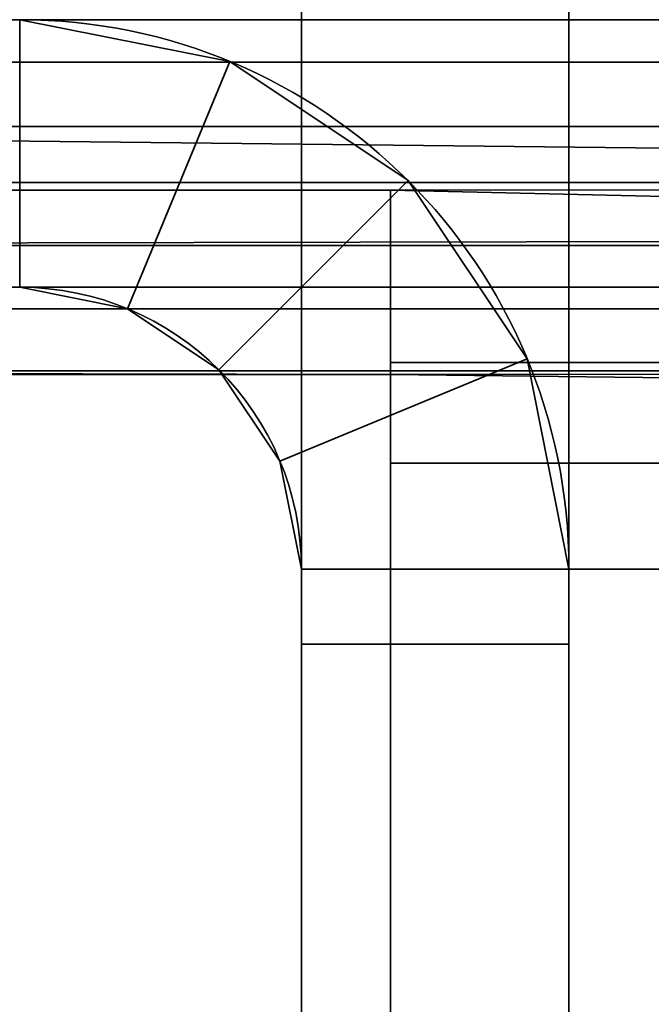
# Model space of a CAD drawing. Header units: millimetres. Extents: x -503 to 6703, y -110 to 249.
# Tile 672 of 1056: x 2595.42 to 2598.96, y 10.98 to 16.5. Entities that reach past the tile are written whole.
import ezdxf

# ---------------------------------------------------------------- set-up
doc = ezdxf.new("R2010")
doc.units = ezdxf.units.MM
doc.layers.add('151', color=7, linetype='Continuous', true_color=0xffffff)

# ---------------------------------------------------------------- blocks, each defined once
blk = doc.blocks.new('UG_SURFACE_003')
at = {"layer": '151', "color": 252, "linetype": 'Continuous', "lineweight": 35}
for points in [[(3602.5, -9.3, 2212.25), (3602.5, 230.4, 2212.25), (2397.5, 230.4, 2212.25), (2397.5, -9.3, 2212.25)], [(2547.4999, -9.3, 2062.2499), (2547.4999, 230.4, 2062.2499), (3452.5001, 230.4, 2062.2499), (3452.5001, -9.3, 2062.2499)]]:
    blk.add_3dface(points, dxfattribs=at)
blk = doc.blocks.new('UG_SURFACE_263')
at = {"layer": '151', "color": 41, "linetype": 'Continuous', "lineweight": 35}
for points in [[(2591.5, 203.3, -5.75), (2591.5, 229.15, -5.75), (2603.3499, 229.15, -5.75), (2603.3499, 11.15, -5.75)], [(2599, 19.5, -5.75), (2591.5, 203.3, -5.75), (2603.3499, 11.15, -5.75)]]:
    blk.add_3dface(points, dxfattribs=at)
blk = doc.blocks.new('UG_SURFACE_286')
at = {"layer": '151', "color": 252, "linetype": 'Continuous', "lineweight": 35}
for points in [[(2585.5, -26.22, 2021.75), (3414.5, -26.22, 2021.75), (3414.5, 62.62, 2021.75), (2585.5, 62.62, 2021.75)], [(2586.9999, -26.22, 2020.2501), (2586.9999, 62.62, 2020.2501), (3413.0001, 62.62, 2020.2501), (3413.0001, -26.22, 2020.2501)]]:
    blk.add_3dface(points, dxfattribs=at)
blk = doc.blocks.new('UG_SURFACE_303')
at = {"layer": '151', "color": 252, "linetype": 'Continuous', "lineweight": 35}
for points in [[(2598.5, 18, 62.55), (2598.5, 13, 62.55), (2596.9999, 13, 62.55), (2596.9999, 18, 62.55)], [(2598.5, 13, 73.95), (2598.5, 18, 73.95), (2596.9999, 18, 73.95), (2596.9999, 13, 73.95)], [(2596.9999, 13, 1933.9499), (2598.5, 13, 1933.9499), (2598.5, 18, 1933.9499), (2596.9999, 18, 1933.9499)], [(2598.5, 13, 1922.55), (2596.9999, 13, 1922.55), (2596.9999, 18, 1922.55), (2598.5, 18, 1922.55)], [(2596.9999, 13, 1623.95), (2598.5, 13, 1623.95), (2598.5, 18, 1623.95), (2596.9999, 18, 1623.95)], [(2598.5, 18, 1612.55), (2598.5, 13, 1612.55), (2596.9999, 13, 1612.55), (2596.9999, 18, 1612.55)], [(2598.5, 13, 1313.9499), (2598.5, 18, 1313.9499), (2596.9999, 18, 1313.9499), (2596.9999, 13, 1313.9499)], [(2598.5, 18, 1302.55), (2598.5, 13, 1302.55), (2596.9999, 13, 1302.55), (2596.9999, 18, 1302.55)], [(2596.9999, 13, 1003.95), (2598.5, 13, 1003.95), (2598.5, 18, 1003.95), (2596.9999, 18, 1003.95)], [(2598.5, 18, 992.55), (2598.5, 13, 992.55), (2596.9999, 13, 992.55), (2596.9999, 18, 992.55)], [(2598.5, 13, 693.95), (2598.5, 18, 693.95), (2596.9999, 18, 693.95), (2596.9999, 13, 693.95)], [(2598.5, 18, 682.55), (2598.5, 13, 682.55), (2596.9999, 13, 682.55), (2596.9999, 18, 682.55)], [(2598.5, 18, 372.55), (2598.5, 13, 372.55), (2596.9999, 13, 372.55), (2596.9999, 18, 372.55)], [(2596.9999, 13, 73.95), (2596.9999, 18, 62.55), (2596.9999, 13, 62.55)], [(2596.9999, 13, 73.95), (2596.9999, 18, 73.95), (2596.9999, 18, 62.55)], [(2596.9999, 13, 383.95), (2596.9999, 18, 372.55), (2596.9999, 13, 372.55)], [(2596.9999, 13, 383.95), (2596.9999, 18, 383.95), (2596.9999, 18, 372.55)], [(2596.9999, 13, 1003.95), (2596.9999, 18, 1003.95), (2596.9999, 18, 992.55), (2596.9999, 13, 992.55)], [(2596.9999, 13, 1313.9499), (2596.9999, 18, 1313.9499), (2596.9999, 18, 1302.55), (2596.9999, 13, 1302.55)], [(2596.9999, 13, 693.95), (2596.9999, 18, 682.55), (2596.9999, 13, 682.55)], [(2596.9999, 13, 693.95), (2596.9999, 18, 693.95), (2596.9999, 18, 682.55)], [(2596.9999, 13, 1623.95), (2596.9999, 18, 1623.95), (2596.9999, 18, 1612.55), (2596.9999, 13, 1612.55)], [(2596.9999, 13, 1933.9499), (2596.9999, 18, 1933.9499), (2596.9999, 18, 1922.55), (2596.9999, 13, 1922.55)], [(2596.9999, 13, 383.95), (2598.5, 13, 383.95), (2598.5, 18, 383.95), (2596.9999, 18, 383.95)], [(2598.5, 13, 1922.55), (2598.5, 18, 1933.9499), (2598.5, 13, 1933.9499)], [(2598.5, 13, 1922.55), (2598.5, 18, 1922.55), (2598.5, 18, 1933.9499)], [(2598.5, 13, 1612.55), (2598.5, 18, 1612.55), (2598.5, 18, 1623.95), (2598.5, 13, 1623.95)], [(2598.5, 13, 1302.55), (2598.5, 18, 1302.55), (2598.5, 18, 1313.9499), (2598.5, 13, 1313.9499)], [(2598.5, 13, 992.55), (2598.5, 18, 992.55), (2598.5, 18, 1003.95), (2598.5, 13, 1003.95)], [(2598.5, 13, 682.55), (2598.5, 18, 682.55), (2598.5, 18, 693.95), (2598.5, 13, 693.95)], [(2598.5, 13, 372.55), (2598.5, 18, 372.55), (2598.5, 18, 383.95), (2598.5, 13, 383.95)], [(2598.5, 13, 62.55), (2598.5, 18, 62.55), (2598.5, 18, 73.95), (2598.5, 13, 73.95)], [(2595.4199, 15, 2006.2499), (2596.0248, 14.8797, 2006.2499), (2596.5986, 16.2655, 2006.2499), (2595.4199, 16.5, 2006.2499)], [(2596.5986, 16.2655, 2006.2499), (2596.5986, 16.2655, 1936.45), (2595.4199, 16.5, 1936.45), (2595.4199, 16.5, 2006.2499)], [(2595.4199, 16.5, -5.75), (2596.5986, 16.2655, -5.75), (2596.0248, 14.8797, -5.75), (2595.4199, 15, -5.75)], [(2596.5986, 16.2655, 60.05), (2596.5986, 16.2655, -5.75), (2595.4199, 16.5, -5.75), (2595.4199, 16.5, 60.05)], [(2595.4199, 15, 60.05), (2596.0248, 14.8797, 60.05), (2596.5986, 16.2655, 60.05), (2595.4199, 16.5, 60.05)], [(2595.4199, 16.5, 1936.45), (2596.5986, 16.2655, 1936.45), (2596.0248, 14.8797, 1936.45), (2595.4199, 15, 1936.45)], [(2595.4199, 15, 1920.05), (2596.0248, 14.8797, 1920.05), (2596.5986, 16.2655, 1920.05), (2595.4199, 16.5, 1920.05)], [(2596.5986, 16.2655, 1920.05), (2596.5986, 16.2655, 1626.4499), (2595.4199, 16.5, 1626.4499), (2595.4199, 16.5, 1920.05)], [(2595.4199, 16.5, 1626.4499), (2596.5986, 16.2655, 1626.4499), (2596.0248, 14.8797, 1626.4499), (2595.4199, 15, 1626.4499)], [(2595.4199, 15, 1610.05), (2596.0248, 14.8797, 1610.05), (2596.5986, 16.2655, 1610.05), (2595.4199, 16.5, 1610.05)], [(2596.5986, 16.2655, 1610.05), (2596.5986, 16.2655, 1316.45), (2595.4199, 16.5, 1316.45), (2595.4199, 16.5, 1610.05)], [(2595.4199, 16.5, 1316.45), (2596.5986, 16.2655, 1316.45), (2596.0248, 14.8797, 1316.45), (2595.4199, 15, 1316.45)], [(2595.4199, 15, 1300.05), (2596.0248, 14.8797, 1300.05), (2596.5986, 16.2655, 1300.05), (2595.4199, 16.5, 1300.05)], [(2596.5986, 16.2655, 1300.05), (2596.5986, 16.2655, 1006.4501), (2595.4199, 16.5, 1006.4501), (2595.4199, 16.5, 1300.05)], [(2595.4199, 16.5, 1006.4501), (2596.5986, 16.2655, 1006.4501), (2596.0248, 14.8797, 1006.4501), (2595.4199, 15, 1006.4501)], [(2595.4199, 15, 990.05), (2596.0248, 14.8797, 990.05), (2596.5986, 16.2655, 990.05), (2595.4199, 16.5, 990.05)], [(2596.5986, 16.2655, 990.05), (2596.5986, 16.2655, 696.45), (2595.4199, 16.5, 696.45), (2595.4199, 16.5, 990.05)], [(2595.4199, 16.5, 696.45), (2596.5986, 16.2655, 696.45), (2596.0248, 14.8797, 696.45), (2595.4199, 15, 696.45)], [(2595.4199, 15, 680.05), (2596.0248, 14.8797, 680.05), (2596.5986, 16.2655, 680.05), (2595.4199, 16.5, 680.05)], [(2596.5986, 16.2655, 680.05), (2596.5986, 16.2655, 386.45), (2595.4199, 16.5, 386.45), (2595.4199, 16.5, 680.05)], [(2595.4199, 16.5, 386.45), (2596.5986, 16.2655, 386.45), (2596.0248, 14.8797, 386.45), (2595.4199, 15, 386.45)], [(2596.5986, 16.2655, 370.05), (2596.5986, 16.2655, 76.45), (2595.4199, 16.5, 76.45), (2595.4199, 16.5, 370.05)], [(2595.4199, 16.5, 76.45), (2596.5986, 16.2655, 76.45), (2596.0248, 14.8797, 76.45), (2595.4199, 15, 76.45)], [(2595.4199, 15, 370.05), (2596.0248, 14.8797, 370.05), (2596.5986, 16.2655, 370.05), (2595.4199, 16.5, 370.05)], [(2596.0248, 14.8797, 2006.2499), (2596.5371, 14.5372, 2006.2499), (2597.5978, 15.5979, 2006.2499), (2596.5986, 16.2655, 2006.2499)], [(2596.5986, 16.2655, -5.75), (2597.5978, 15.5979, -5.75), (2596.5371, 14.5372, -5.75), (2596.0248, 14.8797, -5.75)], [(2596.0248, 14.8797, 60.05), (2596.5371, 14.5372, 60.05), (2597.5978, 15.5979, 60.05), (2596.5986, 16.2655, 60.05)], [(2596.5986, 16.2655, 1936.45), (2597.5978, 15.5979, 1936.45), (2596.5371, 14.5372, 1936.45), (2596.0248, 14.8797, 1936.45)], [(2596.0248, 14.8797, 1920.05), (2596.5371, 14.5372, 1920.05), (2597.5978, 15.5979, 1920.05), (2596.5986, 16.2655, 1920.05)], [(2596.5986, 16.2655, 1626.4499), (2597.5978, 15.5979, 1626.4499), (2596.5371, 14.5372, 1626.4499), (2596.0248, 14.8797, 1626.4499)], [(2596.0248, 14.8797, 1610.05), (2596.5371, 14.5372, 1610.05), (2597.5978, 15.5979, 1610.05), (2596.5986, 16.2655, 1610.05)], [(2596.5986, 16.2655, 1316.45), (2597.5978, 15.5979, 1316.45), (2596.5371, 14.5372, 1316.45), (2596.0248, 14.8797, 1316.45)], [(2596.0248, 14.8797, 1300.05), (2596.5371, 14.5372, 1300.05), (2597.5978, 15.5979, 1300.05), (2596.5986, 16.2655, 1300.05)], [(2596.5986, 16.2655, 1006.4501), (2597.5978, 15.5979, 1006.4501), (2596.5371, 14.5372, 1006.4501), (2596.0248, 14.8797, 1006.4501)], [(2596.0248, 14.8797, 990.05), (2596.5371, 14.5372, 990.05), (2597.5978, 15.5979, 990.05), (2596.5986, 16.2655, 990.05)], [(2596.5986, 16.2655, 696.45), (2597.5978, 15.5979, 696.45), (2596.5371, 14.5372, 696.45), (2596.0248, 14.8797, 696.45)], [(2596.0248, 14.8797, 680.05), (2596.5371, 14.5372, 680.05), (2597.5978, 15.5979, 680.05), (2596.5986, 16.2655, 680.05)], [(2596.5986, 16.2655, 386.45), (2597.5978, 15.5979, 386.45), (2596.5371, 14.5372, 386.45), (2596.0248, 14.8797, 386.45)], [(2596.5986, 16.2655, 76.45), (2597.5978, 15.5979, 76.45), (2596.5371, 14.5372, 76.45), (2596.0248, 14.8797, 76.45)], [(2596.0248, 14.8797, 370.05), (2596.5371, 14.5372, 370.05), (2597.5978, 15.5979, 370.05), (2596.5986, 16.2655, 370.05)], [(2597.5978, 15.5979, 2006.2499), (2597.5978, 15.5979, 1936.45), (2596.5986, 16.2655, 1936.45), (2596.5986, 16.2655, 2006.2499)], [(2597.5978, 15.5979, 60.05), (2597.5978, 15.5979, -5.75), (2596.5986, 16.2655, -5.75), (2596.5986, 16.2655, 60.05)], [(2597.5978, 15.5979, 1920.05), (2597.5978, 15.5979, 1626.4499), (2596.5986, 16.2655, 1626.4499), (2596.5986, 16.2655, 1920.05)], [(2597.5978, 15.5979, 1610.05), (2597.5978, 15.5979, 1316.45), (2596.5986, 16.2655, 1316.45), (2596.5986, 16.2655, 1610.05)], [(2597.5978, 15.5979, 1300.05), (2597.5978, 15.5979, 1006.4501), (2596.5986, 16.2655, 1006.4501), (2596.5986, 16.2655, 1300.05)], [(2597.5978, 15.5979, 990.05), (2597.5978, 15.5979, 696.45), (2596.5986, 16.2655, 696.45), (2596.5986, 16.2655, 990.05)], [(2597.5978, 15.5979, 680.05), (2597.5978, 15.5979, 386.45), (2596.5986, 16.2655, 386.45), (2596.5986, 16.2655, 680.05)], [(2597.5978, 15.5979, 370.05), (2597.5978, 15.5979, 76.45), (2596.5986, 16.2655, 76.45), (2596.5986, 16.2655, 370.05)], [(2598.2656, 14.5987, 2006.2499), (2597.5978, 15.5979, 2006.2499), (2596.5371, 14.5372, 2006.2499), (2596.8797, 14.0246, 2006.2499)], [(2596.8797, 14.0246, -5.75), (2596.5371, 14.5372, -5.75), (2597.5978, 15.5979, -5.75), (2598.2656, 14.5987, -5.75)], [(2598.2656, 14.5987, 60.05), (2597.5978, 15.5979, 60.05), (2596.5371, 14.5372, 60.05), (2596.8797, 14.0246, 60.05)], [(2596.8797, 14.0246, 1936.45), (2596.5371, 14.5372, 1936.45), (2597.5978, 15.5979, 1936.45), (2598.2656, 14.5987, 1936.45)], [(2598.2656, 14.5987, 1920.05), (2597.5978, 15.5979, 1920.05), (2596.5371, 14.5372, 1920.05), (2596.8797, 14.0246, 1920.05)], [(2596.8797, 14.0246, 1626.4499), (2596.5371, 14.5372, 1626.4499), (2597.5978, 15.5979, 1626.4499), (2598.2656, 14.5987, 1626.4499)], [(2598.2656, 14.5987, 1610.05), (2597.5978, 15.5979, 1610.05), (2596.5371, 14.5372, 1610.05), (2596.8797, 14.0246, 1610.05)], [(2596.8797, 14.0246, 1316.45), (2596.5371, 14.5372, 1316.45), (2597.5978, 15.5979, 1316.45), (2598.2656, 14.5987, 1316.45)], [(2598.2656, 14.5987, 1300.05), (2597.5978, 15.5979, 1300.05), (2596.5371, 14.5372, 1300.05), (2596.8797, 14.0246, 1300.05)], [(2596.8797, 14.0246, 1006.4501), (2596.5371, 14.5372, 1006.4501), (2597.5978, 15.5979, 1006.4501), (2598.2656, 14.5987, 1006.4501)], [(2598.2656, 14.5987, 990.05), (2597.5978, 15.5979, 990.05), (2596.5371, 14.5372, 990.05), (2596.8797, 14.0246, 990.05)], [(2596.8797, 14.0246, 696.45), (2596.5371, 14.5372, 696.45), (2597.5978, 15.5979, 696.45), (2598.2656, 14.5987, 696.45)], [(2598.2656, 14.5987, 680.05), (2597.5978, 15.5979, 680.05), (2596.5371, 14.5372, 680.05), (2596.8797, 14.0246, 680.05)], [(2596.8797, 14.0246, 386.45), (2596.5371, 14.5372, 386.45), (2597.5978, 15.5979, 386.45), (2598.2656, 14.5987, 386.45)], [(2596.8797, 14.0246, 76.45), (2596.5371, 14.5372, 76.45), (2597.5978, 15.5979, 76.45), (2598.2656, 14.5987, 76.45)], [(2598.2656, 14.5987, 370.05), (2597.5978, 15.5979, 370.05), (2596.5371, 14.5372, 370.05), (2596.8797, 14.0246, 370.05)], [(2598.2656, 14.5987, 2006.2499), (2598.2656, 14.5987, 1936.45), (2597.5978, 15.5979, 1936.45), (2597.5978, 15.5979, 2006.2499)], [(2598.2656, 14.5987, 60.05), (2598.2656, 14.5987, -5.75), (2597.5978, 15.5979, -5.75), (2597.5978, 15.5979, 60.05)], [(2598.2656, 14.5987, 1920.05), (2598.2656, 14.5987, 1626.4499), (2597.5978, 15.5979, 1626.4499), (2597.5978, 15.5979, 1920.05)], [(2598.2656, 14.5987, 1610.05), (2598.2656, 14.5987, 1316.45), (2597.5978, 15.5979, 1316.45), (2597.5978, 15.5979, 1610.05)], [(2598.2656, 14.5987, 1300.05), (2598.2656, 14.5987, 1006.4501), (2597.5978, 15.5979, 1006.4501), (2597.5978, 15.5979, 1300.05)], [(2598.2656, 14.5987, 990.05), (2598.2656, 14.5987, 696.45), (2597.5978, 15.5979, 696.45), (2597.5978, 15.5979, 990.05)], [(2598.2656, 14.5987, 680.05), (2598.2656, 14.5987, 386.45), (2597.5978, 15.5979, 386.45), (2597.5978, 15.5979, 680.05)], [(2598.2656, 14.5987, 370.05), (2598.2656, 14.5987, 76.45), (2597.5978, 15.5979, 76.45), (2597.5978, 15.5979, 370.05)], [(2595.4199, 15, 2006.2499), (2595.4199, 15, 1936.45), (2596.0248, 14.8797, 1936.45), (2596.0248, 14.8797, 2006.2499)], [(2595.4199, 15, 60.05), (2595.4199, 15, -5.75), (2596.0248, 14.8797, -5.75), (2596.0248, 14.8797, 60.05)], [(2595.4199, 15, 1920.05), (2595.4199, 15, 1626.4499), (2596.0248, 14.8797, 1626.4499), (2596.0248, 14.8797, 1920.05)], [(2595.4199, 15, 1610.05), (2595.4199, 15, 1316.45), (2596.0248, 14.8797, 1316.45), (2596.0248, 14.8797, 1610.05)], [(2595.4199, 15, 1300.05), (2595.4199, 15, 1006.4501), (2596.0248, 14.8797, 1006.4501), (2596.0248, 14.8797, 1300.05)], [(2595.4199, 15, 990.05), (2595.4199, 15, 696.45), (2596.0248, 14.8797, 696.45), (2596.0248, 14.8797, 990.05)], [(2595.4199, 15, 680.05), (2595.4199, 15, 386.45), (2596.0248, 14.8797, 386.45), (2596.0248, 14.8797, 680.05)], [(2595.4199, 15, 370.05), (2595.4199, 15, 76.45), (2596.0248, 14.8797, 76.45), (2596.0248, 14.8797, 370.05)], [(2596.0248, 14.8797, 2006.2499), (2596.0248, 14.8797, 1936.45), (2596.5371, 14.5372, 1936.45), (2596.5371, 14.5372, 2006.2499)], [(2596.0248, 14.8797, 60.05), (2596.0248, 14.8797, -5.75), (2596.5371, 14.5372, -5.75), (2596.5371, 14.5372, 60.05)], [(2596.0248, 14.8797, 1920.05), (2596.0248, 14.8797, 1626.4499), (2596.5371, 14.5372, 1626.4499), (2596.5371, 14.5372, 1920.05)], [(2596.0248, 14.8797, 1610.05), (2596.0248, 14.8797, 1316.45), (2596.5371, 14.5372, 1316.45), (2596.5371, 14.5372, 1610.05)], [(2596.0248, 14.8797, 1300.05), (2596.0248, 14.8797, 1006.4501), (2596.5371, 14.5372, 1006.4501), (2596.5371, 14.5372, 1300.05)], [(2596.0248, 14.8797, 990.05), (2596.0248, 14.8797, 696.45), (2596.5371, 14.5372, 696.45), (2596.5371, 14.5372, 990.05)], [(2596.0248, 14.8797, 680.05), (2596.0248, 14.8797, 386.45), (2596.5371, 14.5372, 386.45), (2596.5371, 14.5372, 680.05)], [(2596.0248, 14.8797, 370.05), (2596.0248, 14.8797, 76.45), (2596.5371, 14.5372, 76.45), (2596.5371, 14.5372, 370.05)], [(2598.5, 13.42, 2006.2499), (2598.2656, 14.5987, 2006.2499), (2596.8797, 14.0246, 2006.2499), (2596.9999, 13.42, 2006.2499)], [(2596.9999, 13.42, -5.75), (2596.8797, 14.0246, -5.75), (2598.2656, 14.5987, -5.75), (2598.5, 13.42, -5.75)], [(2598.5, 13.42, 60.05), (2598.2656, 14.5987, 60.05), (2596.8797, 14.0246, 60.05), (2596.9999, 13.42, 60.05)], [(2596.9999, 13.42, 1936.45), (2596.8797, 14.0246, 1936.45), (2598.2656, 14.5987, 1936.45), (2598.5, 13.42, 1936.45)], [(2598.5, 13.42, 1920.05), (2598.2656, 14.5987, 1920.05), (2596.8797, 14.0246, 1920.05), (2596.9999, 13.42, 1920.05)], [(2596.9999, 13.42, 1626.4499), (2596.8797, 14.0246, 1626.4499), (2598.2656, 14.5987, 1626.4499), (2598.5, 13.42, 1626.4499)], [(2598.5, 13.42, 1610.05), (2598.2656, 14.5987, 1610.05), (2596.8797, 14.0246, 1610.05), (2596.9999, 13.42, 1610.05)], [(2596.9999, 13.42, 1316.45), (2596.8797, 14.0246, 1316.45), (2598.2656, 14.5987, 1316.45), (2598.5, 13.42, 1316.45)], [(2598.5, 13.42, 1300.05), (2598.2656, 14.5987, 1300.05), (2596.8797, 14.0246, 1300.05), (2596.9999, 13.42, 1300.05)], [(2596.9999, 13.42, 1006.4501), (2596.8797, 14.0246, 1006.4501), (2598.2656, 14.5987, 1006.4501), (2598.5, 13.42, 1006.4501)], [(2598.5, 13.42, 990.05), (2598.2656, 14.5987, 990.05), (2596.8797, 14.0246, 990.05), (2596.9999, 13.42, 990.05)], [(2596.9999, 13.42, 696.45), (2596.8797, 14.0246, 696.45), (2598.2656, 14.5987, 696.45), (2598.5, 13.42, 696.45)], [(2598.5, 13.42, 680.05), (2598.2656, 14.5987, 680.05), (2596.8797, 14.0246, 680.05), (2596.9999, 13.42, 680.05)], [(2596.9999, 13.42, 386.45), (2596.8797, 14.0246, 386.45), (2598.2656, 14.5987, 386.45), (2598.5, 13.42, 386.45)], [(2596.9999, 13.42, 76.45), (2596.8797, 14.0246, 76.45), (2598.2656, 14.5987, 76.45), (2598.5, 13.42, 76.45)], [(2598.5, 13.42, 370.05), (2598.2656, 14.5987, 370.05), (2596.8797, 14.0246, 370.05), (2596.9999, 13.42, 370.05)], [(2598.5, 13.42, 2006.2499), (2598.5, 13.42, 1936.45), (2598.2656, 14.5987, 1936.45), (2598.2656, 14.5987, 2006.2499)], [(2598.5, 13.42, 60.05), (2598.5, 13.42, -5.75), (2598.2656, 14.5987, -5.75), (2598.2656, 14.5987, 60.05)], [(2598.5, 13.42, 1920.05), (2598.5, 13.42, 1626.4499), (2598.2656, 14.5987, 1626.4499), (2598.2656, 14.5987, 1920.05)], [(2598.5, 13.42, 1610.05), (2598.5, 13.42, 1316.45), (2598.2656, 14.5987, 1316.45), (2598.2656, 14.5987, 1610.05)], [(2598.5, 13.42, 1300.05), (2598.5, 13.42, 1006.4501), (2598.2656, 14.5987, 1006.4501), (2598.2656, 14.5987, 1300.05)], [(2598.5, 13.42, 990.05), (2598.5, 13.42, 696.45), (2598.2656, 14.5987, 696.45), (2598.2656, 14.5987, 990.05)], [(2598.5, 13.42, 680.05), (2598.5, 13.42, 386.45), (2598.2656, 14.5987, 386.45), (2598.2656, 14.5987, 680.05)], [(2598.5, 13.42, 370.05), (2598.5, 13.42, 76.45), (2598.2656, 14.5987, 76.45), (2598.2656, 14.5987, 370.05)], [(2596.5371, 14.5372, 2006.2499), (2596.5371, 14.5372, 1936.45), (2596.8797, 14.0246, 1936.45), (2596.8797, 14.0246, 2006.2499)], [(2596.5371, 14.5372, 60.05), (2596.5371, 14.5372, -5.75), (2596.8797, 14.0246, -5.75), (2596.8797, 14.0246, 60.05)], [(2596.5371, 14.5372, 1920.05), (2596.5371, 14.5372, 1626.4499), (2596.8797, 14.0246, 1626.4499), (2596.8797, 14.0246, 1920.05)], [(2596.5371, 14.5372, 1610.05), (2596.5371, 14.5372, 1316.45), (2596.8797, 14.0246, 1316.45), (2596.8797, 14.0246, 1610.05)], [(2596.5371, 14.5372, 1300.05), (2596.5371, 14.5372, 1006.4501), (2596.8797, 14.0246, 1006.4501), (2596.8797, 14.0246, 1300.05)], [(2596.5371, 14.5372, 990.05), (2596.5371, 14.5372, 696.45), (2596.8797, 14.0246, 696.45), (2596.8797, 14.0246, 990.05)], [(2596.5371, 14.5372, 680.05), (2596.5371, 14.5372, 386.45), (2596.8797, 14.0246, 386.45), (2596.8797, 14.0246, 680.05)], [(2596.5371, 14.5372, 370.05), (2596.5371, 14.5372, 76.45), (2596.8797, 14.0246, 76.45), (2596.8797, 14.0246, 370.05)], [(2596.8797, 14.0246, 2006.2499), (2596.8797, 14.0246, 1936.45), (2596.9999, 13.42, 1936.45), (2596.9999, 13.42, 2006.2499)], [(2596.8797, 14.0246, 60.05), (2596.8797, 14.0246, -5.75), (2596.9999, 13.42, -5.75), (2596.9999, 13.42, 60.05)], [(2596.8797, 14.0246, 1920.05), (2596.8797, 14.0246, 1626.4499), (2596.9999, 13.42, 1626.4499), (2596.9999, 13.42, 1920.05)], [(2596.8797, 14.0246, 1610.05), (2596.8797, 14.0246, 1316.45), (2596.9999, 13.42, 1316.45), (2596.9999, 13.42, 1610.05)], [(2596.8797, 14.0246, 1300.05), (2596.8797, 14.0246, 1006.4501), (2596.9999, 13.42, 1006.4501), (2596.9999, 13.42, 1300.05)], [(2596.8797, 14.0246, 990.05), (2596.8797, 14.0246, 696.45), (2596.9999, 13.42, 696.45), (2596.9999, 13.42, 990.05)], [(2596.8797, 14.0246, 680.05), (2596.8797, 14.0246, 386.45), (2596.9999, 13.42, 386.45), (2596.9999, 13.42, 680.05)], [(2596.8797, 14.0246, 370.05), (2596.8797, 14.0246, 76.45), (2596.9999, 13.42, 76.45), (2596.9999, 13.42, 370.05)], [(2596.9999, 13.42, 2006.2499), (2596.9999, 5, 2006.2499), (2598.5, 5, 2006.2499), (2598.5, 13.42, 2006.2499)], [(2598.5, 13.42, -5.75), (2598.5, 5, -5.75), (2596.9999, 5, -5.75), (2596.9999, 13.42, -5.75)], [(2596.9999, 13.42, 60.05), (2596.9999, 13, 60.05), (2598.5, 13, 60.05), (2598.5, 13.42, 60.05)], [(2598.5, 13.42, 1936.45), (2598.5, 13, 1936.45), (2596.9999, 13, 1936.45), (2596.9999, 13.42, 1936.45)], [(2596.9999, 13.42, 1920.05), (2596.9999, 13, 1920.05), (2598.5, 13, 1920.05), (2598.5, 13.42, 1920.05)], [(2598.5, 13.42, 1626.4499), (2598.5, 13, 1626.4499), (2596.9999, 13, 1626.4499), (2596.9999, 13.42, 1626.4499)], [(2596.9999, 13.42, 1610.05), (2596.9999, 13, 1610.05), (2598.5, 13, 1610.05), (2598.5, 13.42, 1610.05)], [(2598.5, 13.42, 1316.45), (2598.5, 13, 1316.45), (2596.9999, 13, 1316.45), (2596.9999, 13.42, 1316.45)], [(2596.9999, 13.42, 1300.05), (2596.9999, 13, 1300.05), (2598.5, 13, 1300.05), (2598.5, 13.42, 1300.05)], [(2598.5, 13.42, 1006.4501), (2598.5, 13, 1006.4501), (2596.9999, 13, 1006.4501), (2596.9999, 13.42, 1006.4501)], [(2596.9999, 13.42, 990.05), (2596.9999, 13, 990.05), (2598.5, 13, 990.05), (2598.5, 13.42, 990.05)], [(2598.5, 13.42, 696.45), (2598.5, 13, 696.45), (2596.9999, 13, 696.45), (2596.9999, 13.42, 696.45)], [(2596.9999, 13.42, 680.05), (2596.9999, 13, 680.05), (2598.5, 13, 680.05), (2598.5, 13.42, 680.05)], [(2598.5, 13.42, 386.45), (2598.5, 13, 386.45), (2596.9999, 13, 386.45), (2596.9999, 13.42, 386.45)], [(2598.5, 13.42, 76.45), (2598.5, 13, 76.45), (2596.9999, 13, 76.45), (2596.9999, 13.42, 76.45)], [(2596.9999, 13.42, 370.05), (2596.9999, 13, 370.05), (2598.5, 13, 370.05), (2598.5, 13.42, 370.05)], [(2596.9999, 13, 60.05), (2596.9999, 13.42, 60.05), (2596.9999, 13.42, -5.75), (2596.9999, 5, -5.75)], [(2596.9999, 13, 370.05), (2596.9999, 13.42, 76.45), (2596.9999, 13, 76.45)], [(2596.9999, 13, 370.05), (2596.9999, 13.42, 370.05), (2596.9999, 13.42, 76.45)], [(2596.9999, 13, 680.05), (2596.9999, 13.42, 386.45), (2596.9999, 13, 386.45)], [(2596.9999, 13, 1300.05), (2596.9999, 13.42, 1300.05), (2596.9999, 13.42, 1006.4501), (2596.9999, 13, 1006.4501)], [(2596.9999, 13, 680.05), (2596.9999, 13.42, 680.05), (2596.9999, 13.42, 386.45)], [(2596.9999, 13, 1610.05), (2596.9999, 13.42, 1610.05), (2596.9999, 13.42, 1316.45), (2596.9999, 13, 1316.45)], [(2596.9999, 13, 990.05), (2596.9999, 13.42, 990.05), (2596.9999, 13.42, 696.45), (2596.9999, 13, 696.45)], [(2596.9999, 13, 1920.05), (2596.9999, 13.42, 1920.05), (2596.9999, 13.42, 1626.4499), (2596.9999, 13, 1626.4499)], [(2596.9999, 5, 2006.2499), (2596.9999, 13.42, 2006.2499), (2596.9999, 13.42, 1936.45), (2596.9999, 13, 1936.45)], [(2598.5, 13, 1626.4499), (2598.5, 13.42, 1626.4499), (2598.5, 13.42, 1920.05), (2598.5, 13, 1920.05)], [(2598.5, 13, 1316.45), (2598.5, 13.42, 1316.45), (2598.5, 13.42, 1610.05), (2598.5, 13, 1610.05)], [(2598.5, 13, 1006.4501), (2598.5, 13.42, 1006.4501), (2598.5, 13.42, 1300.05), (2598.5, 13, 1300.05)], [(2598.5, 13, 696.45), (2598.5, 13.42, 696.45), (2598.5, 13.42, 990.05), (2598.5, 13, 990.05)], [(2598.5, 13, 386.45), (2598.5, 13.42, 386.45), (2598.5, 13.42, 680.05), (2598.5, 13, 680.05)], [(2598.5, 13, 76.45), (2598.5, 13.42, 76.45), (2598.5, 13.42, 370.05), (2598.5, 13, 370.05)], [(2598.5, 5, -5.75), (2598.5, 13.42, -5.75), (2598.5, 13.42, 60.05), (2598.5, 13, 60.05)], [(2598.5, 13, 1936.45), (2598.5, 13.42, 1936.45), (2598.5, 13.42, 2006.2499), (2598.5, 5, 2006.2499)], [(2596.9999, 13, 60.05), (2596.9999, 13, 62.55), (2598.5, 13, 62.55), (2598.5, 13, 60.05)], [(2596.9999, 13, 73.95), (2596.9999, 13, 76.45), (2598.5, 13, 76.45), (2598.5, 13, 73.95)], [(2596.9999, 13, 1933.9499), (2596.9999, 13, 1936.45), (2598.5, 13, 1936.45), (2598.5, 13, 1933.9499)], [(2596.9999, 13, 1920.05), (2596.9999, 13, 1922.55), (2598.5, 13, 1922.55), (2598.5, 13, 1920.05)], [(2596.9999, 13, 1623.95), (2596.9999, 13, 1626.4499), (2598.5, 13, 1626.4499), (2598.5, 13, 1623.95)], [(2596.9999, 13, 1610.05), (2596.9999, 13, 1612.55), (2598.5, 13, 1612.55), (2598.5, 13, 1610.05)], [(2596.9999, 13, 1313.9499), (2596.9999, 13, 1316.45), (2598.5, 13, 1316.45), (2598.5, 13, 1313.9499)], [(2596.9999, 13, 1300.05), (2596.9999, 13, 1302.55), (2598.5, 13, 1302.55), (2598.5, 13, 1300.05)], [(2596.9999, 13, 1003.95), (2596.9999, 13, 1006.4501), (2598.5, 13, 1006.4501), (2598.5, 13, 1003.95)], [(2596.9999, 13, 990.05), (2596.9999, 13, 992.55), (2598.5, 13, 992.55), (2598.5, 13, 990.05)], [(2596.9999, 13, 693.95), (2596.9999, 13, 696.45), (2598.5, 13, 696.45), (2598.5, 13, 693.95)], [(2596.9999, 13, 680.05), (2596.9999, 13, 682.55), (2598.5, 13, 682.55), (2598.5, 13, 680.05)], [(2596.9999, 13, 370.05), (2596.9999, 13, 372.55), (2598.5, 13, 372.55), (2598.5, 13, 370.05)], [(2596.9999, 5, 2006.2499), (2596.9999, 13, 1006.4501), (2596.9999, 13, 1003.95)], [(2596.9999, 5, -5.75), (2596.9999, 13, 76.45), (2596.9999, 13, 73.95)], [(2596.9999, 5, 2006.2499), (2596.9999, 13, 1300.05), (2596.9999, 13, 1006.4501)], [(2596.9999, 13, 1003.95), (2596.9999, 13, 992.55), (2596.9999, 5, 2006.2499)], [(2596.9999, 13, 73.95), (2596.9999, 13, 62.55), (2596.9999, 5, -5.75)], [(2596.9999, 13, 62.55), (2596.9999, 13, 60.05), (2596.9999, 5, -5.75)], [(2596.9999, 5, -5.75), (2596.9999, 13, 372.55), (2596.9999, 13, 370.05)], [(2596.9999, 5, 2006.2499), (2596.9999, 13, 1302.55), (2596.9999, 13, 1300.05)], [(2596.9999, 5, 2006.2499), (2596.9999, 13, 1612.55), (2596.9999, 13, 1610.05)], [(2596.9999, 5, -5.75), (2596.9999, 13, 383.95), (2596.9999, 13, 372.55)], [(2596.9999, 13, 370.05), (2596.9999, 13, 76.45), (2596.9999, 5, -5.75)], [(2596.9999, 5, 2006.2499), (2596.9999, 13, 1313.9499), (2596.9999, 13, 1302.55)], [(2596.9999, 5, 2006.2499), (2596.9999, 13, 1623.95), (2596.9999, 13, 1612.55)], [(2596.9999, 13, 1610.05), (2596.9999, 13, 1316.45), (2596.9999, 5, 2006.2499)], [(2596.9999, 5, -5.75), (2596.9999, 13, 386.45), (2596.9999, 13, 383.95)], [(2596.9999, 5, 2006.2499), (2596.9999, 13, 1316.45), (2596.9999, 13, 1313.9499)], [(2596.9999, 5, 2006.2499), (2596.9999, 13, 1626.4499), (2596.9999, 13, 1623.95)], [(2596.9999, 5, -5.75), (2596.9999, 13, 682.55), (2596.9999, 13, 680.05)], [(2596.9999, 5, 2006.2499), (2596.9999, 13, 1922.55), (2596.9999, 13, 1920.05)], [(2596.9999, 5, -5.75), (2596.9999, 13, 693.95), (2596.9999, 13, 682.55)], [(2596.9999, 13, 680.05), (2596.9999, 13, 386.45), (2596.9999, 5, -5.75)], [(2596.9999, 13, 1920.05), (2596.9999, 13, 1626.4499), (2596.9999, 5, 2006.2499)], [(2596.9999, 5, 2006.2499), (2596.9999, 13, 1936.45), (2596.9999, 13, 1933.9499)], [(2596.9999, 5, -5.75), (2596.9999, 13, 696.45), (2596.9999, 13, 693.95)], [(2596.9999, 13, 1933.9499), (2596.9999, 13, 1922.55), (2596.9999, 5, 2006.2499)], [(2596.9999, 5, -5.75), (2596.9999, 13, 990.05), (2596.9999, 13, 696.45)], [(2596.9999, 5, -5.75), (2596.9999, 5, 2006.2499), (2596.9999, 13, 992.55), (2596.9999, 13, 990.05)], [(2596.9999, 13, 383.95), (2596.9999, 13, 386.45), (2598.5, 13, 386.45), (2598.5, 13, 383.95)], [(2598.5, 5, -5.75), (2598.5, 13, 1626.4499), (2598.5, 13, 1920.05)], [(2598.5, 5, -5.75), (2598.5, 13, 1623.95), (2598.5, 13, 1626.4499)], [(2598.5, 13, 1920.05), (2598.5, 13, 1922.55), (2598.5, 5, -5.75)], [(2598.5, 5, -5.75), (2598.5, 13, 1003.95), (2598.5, 13, 1006.4501)], [(2598.5, 5, -5.75), (2598.5, 13, 1612.55), (2598.5, 13, 1623.95)], [(2598.5, 5, -5.75), (2598.5, 13, 992.55), (2598.5, 13, 1003.95)], [(2598.5, 13, 1006.4501), (2598.5, 13, 1300.05), (2598.5, 5, -5.75)], [(2598.5, 5, -5.75), (2598.5, 13, 1610.05), (2598.5, 13, 1612.55)], [(2598.5, 5, -5.75), (2598.5, 13, 990.05), (2598.5, 13, 992.55)], [(2598.5, 5, -5.75), (2598.5, 13, 1316.45), (2598.5, 13, 1610.05)], [(2598.5, 5, -5.75), (2598.5, 13, 696.45), (2598.5, 13, 990.05)], [(2598.5, 5, -5.75), (2598.5, 13, 1313.9499), (2598.5, 13, 1316.45)], [(2598.5, 5, -5.75), (2598.5, 13, 693.95), (2598.5, 13, 696.45)], [(2598.5, 5, -5.75), (2598.5, 13, 1302.55), (2598.5, 13, 1313.9499)], [(2598.5, 5, -5.75), (2598.5, 13, 682.55), (2598.5, 13, 693.95)], [(2598.5, 5, -5.75), (2598.5, 13, 383.95), (2598.5, 13, 386.45)], [(2598.5, 5, -5.75), (2598.5, 13, 1300.05), (2598.5, 13, 1302.55)], [(2598.5, 5, -5.75), (2598.5, 13, 680.05), (2598.5, 13, 682.55)], [(2598.5, 5, -5.75), (2598.5, 13, 372.55), (2598.5, 13, 383.95)], [(2598.5, 13, 386.45), (2598.5, 13, 680.05), (2598.5, 5, -5.75)], [(2598.5, 5, -5.75), (2598.5, 13, 370.05), (2598.5, 13, 372.55)], [(2598.5, 5, -5.75), (2598.5, 13, 73.95), (2598.5, 13, 76.45)], [(2598.5, 13, 1933.9499), (2598.5, 5, -5.75), (2598.5, 13, 1922.55)], [(2598.5, 13, 76.45), (2598.5, 13, 370.05), (2598.5, 5, -5.75)], [(2598.5, 5, -5.75), (2598.5, 13, 60.05), (2598.5, 13, 62.55)], [(2598.5, 13, 62.55), (2598.5, 13, 73.95), (2598.5, 5, -5.75)], [(2598.5, 5, 2006.2499), (2598.5, 5, -5.75), (2598.5, 13, 1933.9499), (2598.5, 13, 1936.45)]]:
    blk.add_3dface(points, dxfattribs=at)
blk = doc.blocks.new('UG_SURFACE_304')
at = {"layer": '151', "color": 252, "linetype": 'Continuous', "lineweight": 35}
for points in [[(2639.3001, 16.9013, 2020.0155), (2588.0001, 16.9013, 2020.0155), (2588.0001, 15.9021, 2019.3479), (2639.3001, 15.9021, 2019.3479)], [(2641.7999, 16.5, 2017.17), (2588.0001, 16.5, 2017.17), (2588.0001, 16.6203, 2017.7746), (2641.7999, 16.6203, 2017.7746)], [(2588.0001, 16.5, 2011.8301), (2639.3001, 16.5, 2011.8301), (2639.3001, 16.2628, 2010.6447), (2588.0001, 16.2628, 2010.6447)], [(2588.0001, 16.5, 2017.17), (2641.7999, 16.5, 2017.17), (2655.7, 16.5, 2015.1505), (2639.3001, 16.5, 2015.1505)], [(2639.3001, 16.5, 2015.1505), (2639.3001, 16.5, 2011.8301), (2588.0001, 16.5, 2011.8301), (2588.0001, 16.5, 2017.17)], [(2588.0001, 16.2628, 2010.6447), (2639.3001, 16.2628, 2010.6447), (2639.3001, 15.5876, 2009.6419), (2588.0001, 15.5876, 2009.6419)], [(2639.3001, 15.3376, 2018.5719), (2588.0001, 15.9021, 2019.3479), (2588.0001, 15.2345, 2018.3487)], [(2639.3001, 15.3376, 2018.5719), (2639.3001, 15.9021, 2019.3479), (2588.0001, 15.9021, 2019.3479)], [(2597.5001, 15.5451, 2009.6006), (2588.0001, 15.5451, 2009.6006), (2588.0001, 15.5876, 2009.6419), (2639.3001, 15.5876, 2009.6419)], [(2597.5001, 15.5451, 2009.6006), (2639.3001, 15.5876, 2009.6419), (2639.3001, 14.5785, 2008.9762)], [(2597.5001, 14.5102, 2010.6864), (2588.0001, 14.5102, 2010.6864), (2588.0001, 15.5451, 2009.6006), (2597.5001, 15.5451, 2009.6006)], [(2639.3001, 14.5785, 2008.9762), (2597.5001, 14.5785, 2008.9762), (2597.5001, 15.5451, 2009.6006)], [(2597.5001, 14.0143, 2010.366), (2597.5001, 14.5102, 2010.6864), (2597.5001, 15.5451, 2009.6006), (2597.5001, 14.5785, 2008.9762)], [(2588.0001, 15.2345, 2018.3487), (2641.7999, 15.2345, 2018.3487), (2639.3001, 15.3376, 2018.5719)], [(2641.7999, 15.2345, 2018.3487), (2588.0001, 15.2345, 2018.3487), (2588.0001, 15, 2017.17), (2641.7999, 15, 2017.17)], [(2588.0001, 14.8783, 2011.2219), (2639.3001, 14.8783, 2011.2219), (2639.3001, 15, 2011.8301), (2588.0001, 15, 2011.8301)], [(2641.7999, 15, 2017.17), (2588.0001, 15, 2017.17), (2639.3001, 15, 2015.1505), (2655.7, 15, 2015.1505)], [(2588.0001, 15, 2017.17), (2588.0001, 15, 2011.8301), (2639.3001, 15, 2011.8301), (2639.3001, 15, 2015.1505)], [(2588.0001, 14.532, 2010.7076), (2639.3001, 14.532, 2010.7076), (2639.3001, 14.8783, 2011.2219), (2588.0001, 14.8783, 2011.2219)], [(2597.5001, 14.5785, 2008.9762), (2639.3001, 14.5785, 2008.9762), (2639.3001, 13.42, 2008.75), (2597.5001, 13.42, 2008.75)], [(2597.5001, 13.42, 2010.2501), (2597.5001, 14.0143, 2010.366), (2597.5001, 14.5785, 2008.9762), (2597.5001, 13.42, 2008.75)], [(2639.3001, 14.532, 2010.7076), (2588.0001, 14.532, 2010.7076), (2597.5001, 14.5102, 2010.6864)], [(2588.0001, 14.532, 2010.7076), (2588.0001, 14.5102, 2010.6864), (2597.5001, 14.5102, 2010.6864)], [(2597.5001, 14.5102, 2010.6864), (2639.3001, 14.0143, 2010.366), (2639.3001, 14.532, 2010.7076)], [(2597.5001, 14.5102, 2010.6864), (2597.5001, 14.0143, 2010.366), (2639.3001, 14.0143, 2010.366)], [(2597.5001, 13.42, 2010.2501), (2639.3001, 13.42, 2010.2501), (2639.3001, 14.0143, 2010.366), (2597.5001, 14.0143, 2010.366)], [(2597.5001, 13.42, 2008.75), (2597.5001, 9.5, 2008.75), (2597.5001, 9.5, 2010.2501), (2597.5001, 13.42, 2010.2501)], [(2639.3001, 13.42, 2008.75), (2639.3001, 13, 2008.75), (2602, 5, 2008.75), (2597.5001, 9.5, 2008.75)], [(2597.5001, 9.5, 2008.75), (2597.5001, 13.42, 2008.75), (2639.3001, 13.42, 2008.75)], [(2639.3001, 13, 2010.2501), (2639.3001, 13.42, 2010.2501), (2597.5001, 13.42, 2010.2501), (2597.5001, 9.5, 2010.2501)], [(2597.5001, 9.5, 2010.2501), (2655.7, 13, 2010.2501), (2653.1999, 13, 2010.2501)], [(2653.1999, 13, 2010.2501), (2641.7999, 13, 2010.2501), (2597.5001, 9.5, 2010.2501)], [(2641.7999, 13, 2010.2501), (2639.3001, 13, 2010.2501), (2597.5001, 9.5, 2010.2501)], [(2597.5001, 9.5, 2010.2501), (2810.1332, 13, 2010.2501), (2807.6334, 13, 2010.2501)], [(2597.5001, 9.5, 2010.2501), (2821.5334, 13, 2010.2501), (2810.1332, 13, 2010.2501)], [(2807.6334, 13, 2010.2501), (2655.7, 13, 2010.2501), (2597.5001, 9.5, 2010.2501)], [(2597.5001, 9.5, 2010.2501), (2824.0333, 13, 2010.2501), (2821.5334, 13, 2010.2501)], [(2597.5001, 9.5, 2010.2501), (3178.4666, 13, 2010.2501), (3175.9667, 13, 2010.2501)], [(2597.5001, 9.5, 2010.2501), (3189.8668, 13, 2010.2501), (3178.4666, 13, 2010.2501)], [(3175.9667, 13, 2010.2501), (2824.0333, 13, 2010.2501), (2597.5001, 9.5, 2010.2501)], [(2597.5001, 9.5, 2010.2501), (3192.3666, 13, 2010.2501), (3189.8668, 13, 2010.2501)], [(3346.8001, 13, 2010.2501), (3344.3, 13, 2010.2501), (2597.5001, 9.5, 2010.2501), (2602, 5, 2010.2501)], [(3192.3666, 13, 2010.2501), (2597.5001, 9.5, 2010.2501), (3344.3, 13, 2010.2501)]]:
    blk.add_3dface(points, dxfattribs=at)

msp = doc.modelspace()

# ---------------------------------------------------------------- linework, layer by layer
at = {"layer": '151', "color": 251, "linetype": 'Continuous', "lineweight": -3, "true_color": 0x636466}
for p, q in [((2597, 13, 1313.95), (2597, 18, 1313.95)), ((2597, 18, 1612.55), (2597, 13, 1612.55)), ((2597, 13, 693.95), (2597, 18, 693.95)), ((2597, 18, 1302.55), (2597, 13, 1302.55)), ((2597, 18, 992.55), (2597, 13, 992.55)), ((2597, 18, 1933.95), (2597, 13, 1933.95)), ((2597, 13, 73.95), (2597, 18, 73.95)), ((2597, 18, 682.55), (2597, 13, 682.55)), ((2597, 18, 372.55), (2597, 13, 372.55)), ((2597, 18, 62.55), (2597, 13, 62.55)), ((2597, 13, 1623.95), (2597, 18, 1623.95)), ((2597, 13, 1003.95), (2597, 18, 1003.95)), ((2597, 13, 383.95), (2597, 18, 383.95)), ((2597, 13, 1922.55), (2597, 18, 1922.55)), ((2598.5, 13, 693.95), (2598.5, 18, 693.95)), ((2598.5, 18, 1302.55), (2598.5, 13, 1302.55)), ((2598.5, 13, 1623.95), (2598.5, 18, 1623.95)), ((2598.5, 18, 62.55), (2598.5, 13, 62.55)), ((2598.5, 18, 992.55), (2598.5, 13, 992.55)), ((2598.5, 13, 73.95), (2598.5, 18, 73.95)), ((2598.5, 18, 682.55), (2598.5, 13, 682.55)), ((2598.5, 13, 1003.95), (2598.5, 18, 1003.95)), ((2598.5, 18, 372.55), (2598.5, 13, 372.55)), ((2598.5, 13, 383.95), (2598.5, 18, 383.95)), ((2598.5, 18, 1922.55), (2598.5, 13, 1922.55)), ((2598.5, 13, 1933.95), (2598.5, 18, 1933.95)), ((2598.5, 13, 1313.95), (2598.5, 18, 1313.95)), ((2598.5, 18, 1612.55), (2598.5, 13, 1612.55)), ((2639.3, 16.5, 2011.83), (2588, 16.5, 2011.83)), ((2641.8, 16.5, 2017.17), (2588, 16.5, 2017.17)), ((2590.08, 16.5, 2006.25), (2595.42, 16.5, 2006.25)), ((2590.08, 16.5, -5.75), (2595.42, 16.5, -5.75)), ((2595.42, 16.5, 1316.45), (2592.0994, 16.5, 1316.45)), ((2595.42, 16.5, 696.45), (2592.0994, 16.5, 696.45)), ((2595.42, 16.5, 1920.05), (2592.0994, 16.5, 1920.05)), ((2592.0994, 16.5, 60.05), (2595.42, 16.5, 60.05)), ((2592.0994, 16.5, 1300.05), (2595.42, 16.5, 1300.05)), ((2595.42, 16.5, 76.45), (2592.0994, 16.5, 76.45)), ((2592.0994, 16.5, 1936.45), (2595.42, 16.5, 1936.45)), ((2592.0994, 16.5, 680.05), (2595.42, 16.5, 680.05)), ((2595.42, 16.5, 60.05), (2595.42, 16.5, -5.75)), ((2595.42, 16.5, 1920.05), (2595.42, 16.5, 1626.45)), ((2595.42, 16.5, 370.05), (2595.42, 16.5, 76.45)), ((2595.42, 16.5, 680.05), (2595.42, 16.5, 386.45)), ((2595.42, 16.5, 1300.05), (2595.42, 16.5, 1006.45)), ((2595.42, 16.5, 990.05), (2595.42, 16.5, 696.45)), ((2595.42, 16.5, 2006.25), (2595.42, 16.5, 1936.45)), ((2595.42, 16.5, 1610.05), (2595.42, 16.5, 1316.45)), ((2597.5, 15.5451, 2009.6006), (2588, 15.5451, 2009.6006)), ((2597.5, 14.5102, 2010.6863), (2597.5, 15.5451, 2009.6006)), ((2639.3, 15, 2011.83), (2588, 15, 2011.83)), ((2641.8, 15, 2017.17), (2588, 15, 2017.17)), ((2590.08, 15, -5.75), (2595.42, 15, -5.75)), ((2590.08, 15, 2006.25), (2595.42, 15, 2006.25)), ((2592.0994, 15, 990.05), (2595.42, 15, 990.05)), ((2592.0994, 15, 76.45), (2595.42, 15, 76.45)), ((2592.0994, 15, 1610.05), (2595.42, 15, 1610.05)), ((2592.0994, 15, 696.45), (2595.42, 15, 696.45)), ((2595.42, 15, 1936.45), (2592.0994, 15, 1936.45)), ((2595.42, 15, 60.05), (2592.0994, 15, 60.05)), ((2592.0994, 15, 1316.45), (2595.42, 15, 1316.45)), ((2595.42, 15, 680.05), (2592.0994, 15, 680.05)), ((2595.42, 15, 1300.05), (2592.0994, 15, 1300.05)), ((2595.42, 15, 386.45), (2592.0994, 15, 386.45)), ((2592.0994, 15, 1920.05), (2595.42, 15, 1920.05)), ((2595.42, 15, 1006.45), (2592.0994, 15, 1006.45)), ((2592.0994, 15, 370.05), (2595.42, 15, 370.05)), ((2595.42, 15, 1626.45), (2592.0994, 15, 1626.45)), ((2595.42, 15, 2006.25), (2595.42, 15, 1936.45)), ((2595.42, 15, 1920.05), (2595.42, 15, 1626.45)), ((2595.42, 15, 1300.05), (2595.42, 15, 1006.45)), ((2595.42, 15, 370.05), (2595.42, 15, 76.45)), ((2595.42, 15, 1610.05), (2595.42, 15, 1316.45)), ((2595.42, 15, 680.05), (2595.42, 15, 386.45)), ((2595.42, 15, 60.05), (2595.42, 15, -5.75)), ((2595.42, 15, 990.05), (2595.42, 15, 696.45)), ((2597.5, 14.5102, 2010.6863), (2588, 14.5102, 2010.6863)), ((2597, 13, 680.05), (2597, 13.42, 680.05)), ((2597, 13, 1936.45), (2597, 13.42, 1936.45)), ((2597, 13.42, 1920.05), (2597, 13, 1920.05)), ((2597, 13.42, 2006.25), (2597, 13.42, 1936.45)), ((2597, 13.42, 1006.45), (2597, 13, 1006.45)), ((2597, 13, 990.05), (2597, 13.42, 990.05)), ((2597, 13.42, -5.75), (2597, 5, -5.75)), ((2597, 13.42, 370.05), (2597, 13.42, 76.45)), ((2597, 13.42, 1610.05), (2597, 13.42, 1316.45)), ((2597, 13.42, 1300.05), (2597, 13.42, 1006.45)), ((2597, 13, 60.05), (2597, 13.42, 60.05)), ((2597, 13.42, 1920.05), (2597, 13.42, 1626.45)), ((2597, 13.42, 1316.45), (2597, 13, 1316.45)), ((2597, 13.42, 76.45), (2597, 13, 76.45)), ((2597, 13, 1300.05), (2597, 13.42, 1300.05)), ((2597, 13.42, 680.05), (2597, 13.42, 386.45)), ((2597, 13.42, 386.45), (2597, 13, 386.45)), ((2597, 13.42, 2006.25), (2597, 5, 2006.25)), ((2597, 13, 370.05), (2597, 13.42, 370.05)), ((2597, 13.42, 60.05), (2597, 13.42, -5.75)), ((2597, 13.42, 1626.45), (2597, 13, 1626.45)), ((2597, 13, 1610.05), (2597, 13.42, 1610.05)), ((2597, 13.42, 696.45), (2597, 13, 696.45)), ((2597, 13.42, 990.05), (2597, 13.42, 696.45)), ((2597.5, 9.5, 2008.75), (2597.5, 13.42, 2008.75)), ((2639.3, 13.42, 2008.75), (2597.5, 13.42, 2008.75)), ((2639.3, 13.42, 2010.25), (2597.5, 13.42, 2010.25)), ((2597.5, 13.42, 2010.25), (2597.5, 9.5, 2010.25)), ((2598.5, 13, 60.05), (2598.5, 13.42, 60.05)), ((2598.5, 13.42, 370.05), (2598.5, 13.42, 76.45)), ((2598.5, 13.42, 386.45), (2598.5, 13, 386.45)), ((2598.5, 13, 1300.05), (2598.5, 13.42, 1300.05)), ((2598.5, 13.42, 60.05), (2598.5, 13.42, -5.75)), ((2598.5, 13.42, 990.05), (2598.5, 13.42, 696.45)), ((2598.5, 13.42, 1626.45), (2598.5, 13, 1626.45)), ((2598.5, 13.42, 2006.25), (2598.5, 5, 2006.25)), ((2598.5, 13, 370.05), (2598.5, 13.42, 370.05)), ((2598.5, 13.42, 1610.05), (2598.5, 13.42, 1316.45)), ((2598.5, 13.42, 696.45), (2598.5, 13, 696.45)), ((2598.5, 13, 1610.05), (2598.5, 13.42, 1610.05)), ((2598.5, 13.42, 2006.25), (2598.5, 13.42, 1936.45)), ((2598.5, 13.42, 1936.45), (2598.5, 13, 1936.45)), ((2598.5, 13, 680.05), (2598.5, 13.42, 680.05)), ((2598.5, 13.42, 680.05), (2598.5, 13.42, 386.45)), ((2598.5, 13.42, 1006.45), (2598.5, 13, 1006.45)), ((2598.5, 13, 1920.05), (2598.5, 13.42, 1920.05)), ((2598.5, 13.42, 1300.05), (2598.5, 13.42, 1006.45)), ((2598.5, 13.42, 76.45), (2598.5, 13, 76.45)), ((2598.5, 13.42, -5.75), (2598.5, 5, -5.75)), ((2598.5, 13, 990.05), (2598.5, 13.42, 990.05)), ((2598.5, 13.42, 1920.05), (2598.5, 13.42, 1626.45)), ((2598.5, 13.42, 1316.45), (2598.5, 13, 1316.45)), ((2598.5, 13, 1626.45), (2597, 13, 1626.45)), ((2598.5, 13, 680.05), (2597, 13, 680.05)), ((2598.5, 13, 990.05), (2597, 13, 990.05)), ((2598.5, 13, 383.95), (2597, 13, 383.95)), ((2597, 13, 992.55), (2597, 13, 990.05)), ((2598.5, 13, 696.45), (2597, 13, 696.45)), ((2597, 13, 386.45), (2597, 13, 383.95)), ((2597, 13, 682.55), (2597, 13, 680.05)), ((2598.5, 13, 60.05), (2597, 13, 60.05)), ((2598.5, 13, 1936.45), (2597, 13, 1936.45)), ((2597, 13, 1922.55), (2597, 13, 1920.05)), ((2598.5, 13, 62.55), (2597, 13, 62.55)), ((2598.5, 13, 1300.05), (2597, 13, 1300.05)), ((2598.5, 13, 1006.45), (2597, 13, 1006.45)), ((2598.5, 13, 1922.55), (2597, 13, 1922.55)), ((2597, 13, 76.45), (2597, 13, 73.95)), ((2598.5, 13, 370.05), (2597, 13, 370.05)), ((2597, 13, 372.55), (2597, 13, 370.05)), ((2597, 13, 62.55), (2597, 13, 60.05)), ((2597, 13, 1006.45), (2597, 13, 1003.95)), ((2598.5, 13, 1612.55), (2597, 13, 1612.55)), ((2598.5, 13, 76.45), (2597, 13, 76.45)), ((2598.5, 13, 1933.95), (2597, 13, 1933.95)), ((2598.5, 13, 1302.55), (2597, 13, 1302.55)), ((2597, 13, 1936.45), (2597, 13, 1933.95)), ((2598.5, 13, 1610.05), (2597, 13, 1610.05)), ((2598.5, 13, 992.55), (2597, 13, 992.55)), ((2598.5, 13, 1313.95), (2597, 13, 1313.95)), ((2597, 13, 1612.55), (2597, 13, 1610.05)), ((2597, 13, 1316.45), (2597, 13, 1313.95)), ((2598.5, 13, 1316.45), (2597, 13, 1316.45)), ((2597, 13, 1626.45), (2597, 13, 1623.95)), ((2597, 13, 1302.55), (2597, 13, 1300.05)), ((2598.5, 13, 372.55), (2597, 13, 372.55)), ((2598.5, 13, 693.95), (2597, 13, 693.95)), ((2598.5, 13, 1623.95), (2597, 13, 1623.95)), ((2597, 13, 696.45), (2597, 13, 693.95)), ((2598.5, 13, 386.45), (2597, 13, 386.45)), ((2598.5, 13, 1920.05), (2597, 13, 1920.05)), ((2598.5, 13, 73.95), (2597, 13, 73.95)), ((2598.5, 13, 1003.95), (2597, 13, 1003.95)), ((2598.5, 13, 682.55), (2597, 13, 682.55)), ((2598.5, 13, 372.55), (2598.5, 13, 370.05)), ((2598.5, 13, 682.55), (2598.5, 13, 680.05)), ((2598.5, 13, 1936.45), (2598.5, 13, 1933.95)), ((2598.5, 13, 1626.45), (2598.5, 13, 1623.95)), ((2598.5, 13, 1922.55), (2598.5, 13, 1920.05)), ((2598.5, 13, 1316.45), (2598.5, 13, 1313.95)), ((2598.5, 13, 62.55), (2598.5, 13, 60.05)), ((2598.5, 13, 1006.45), (2598.5, 13, 1003.95)), ((2598.5, 13, 696.45), (2598.5, 13, 693.95)), ((2598.5, 13, 386.45), (2598.5, 13, 383.95)), ((2598.5, 13, 76.45), (2598.5, 13, 73.95)), ((2598.5, 13, 992.55), (2598.5, 13, 990.05)), ((2598.5, 13, 1302.55), (2598.5, 13, 1300.05)), ((2598.5, 13, 1612.55), (2598.5, 13, 1610.05))]:
    msp.add_line(p, q, dxfattribs=at)
for centre, radius in [((2595.42, 13.42, 76.45), 3.08), ((2595.42, 13.42, 370.05), 3.08), ((2595.42, 13.42, 1316.45), 3.08), ((2595.42, 13.42, 1610.05), 3.08), ((2595.42, 13.42, 1920.05), 3.08), ((2595.42, 13.42, 696.45), 3.08), ((2595.42, 13.42, 990.05), 3.08), ((2595.42, 13.42, 1006.45), 1.58), ((2595.42, 13.42, 680.05), 1.58), ((2595.42, 13.42, 1626.45), 1.58), ((2595.42, 13.42, 60.05), 1.58), ((2595.42, 13.42, 386.45), 1.58), ((2595.42, 13.42, 1300.05), 1.58), ((2595.42, 13.42, 1936.45), 1.58)]:
    msp.add_arc(centre, radius, 0, 90, dxfattribs=at)
at = {"layer": '151', "color": 251, "linetype": 'Continuous', "lineweight": -3, "true_color": 0x636466, "extrusion": (0, 0, -1)}
for centre, radius in [((-2595.42, 13.42, 5.75), 3.08), ((-2595.42, 13.42, -2006.25), 3.08), ((-2595.42, 13.42, -386.45), 3.08), ((-2595.42, 13.42, -680.05), 3.08), ((-2595.42, 13.42, -1626.45), 3.08), ((-2595.42, 13.42, -1936.45), 3.08), ((-2595.42, 13.42, -60.05), 3.08), ((-2595.42, 13.42, -1006.45), 3.08), ((-2595.42, 13.42, -1300.05), 3.08), ((-2595.42, 13.42, -1610.05), 1.58), ((-2595.42, 13.42, 5.75), 1.58), ((-2595.42, 13.42, -1316.45), 1.58), ((-2595.42, 13.42, -1920.05), 1.58), ((-2595.42, 13.42, -696.45), 1.58), ((-2595.42, 13.42, -990.05), 1.58), ((-2595.42, 13.42, -76.45), 1.58), ((-2595.42, 13.42, -2006.25), 1.58), ((-2595.42, 13.42, -370.05), 1.58)]:
    msp.add_arc(centre, radius, 90, 180, dxfattribs=at)
at = {"layer": '151', "color": 251, "linetype": 'Continuous', "lineweight": -3, "true_color": 0x636466, "extrusion": (1, 0, 0)}
msp.add_arc((13.42, 2011.83, 2597.5), 3.08, 269.9999, 313.6276, dxfattribs=at)
at = {"layer": '151', "color": 251, "linetype": 'Continuous', "lineweight": -3, "true_color": 0x636466, "extrusion": (-1, 0, 0)}
msp.add_arc((-13.42, 2011.83, -2597.5), 1.58, 226.3724, 270.0001, dxfattribs=at)

# ---------------------------------------------------------------- block references
at = {"layer": '151', "color": 251, "linetype": 'Continuous', "lineweight": -3, "true_color": 0x636466}
for name in ['UG_SURFACE_003', 'UG_SURFACE_263', 'UG_SURFACE_286', 'UG_SURFACE_303', 'UG_SURFACE_304']:
    msp.add_blockref(name, (0, 0), dxfattribs=at)

doc.saveas('drawing.dxf')
